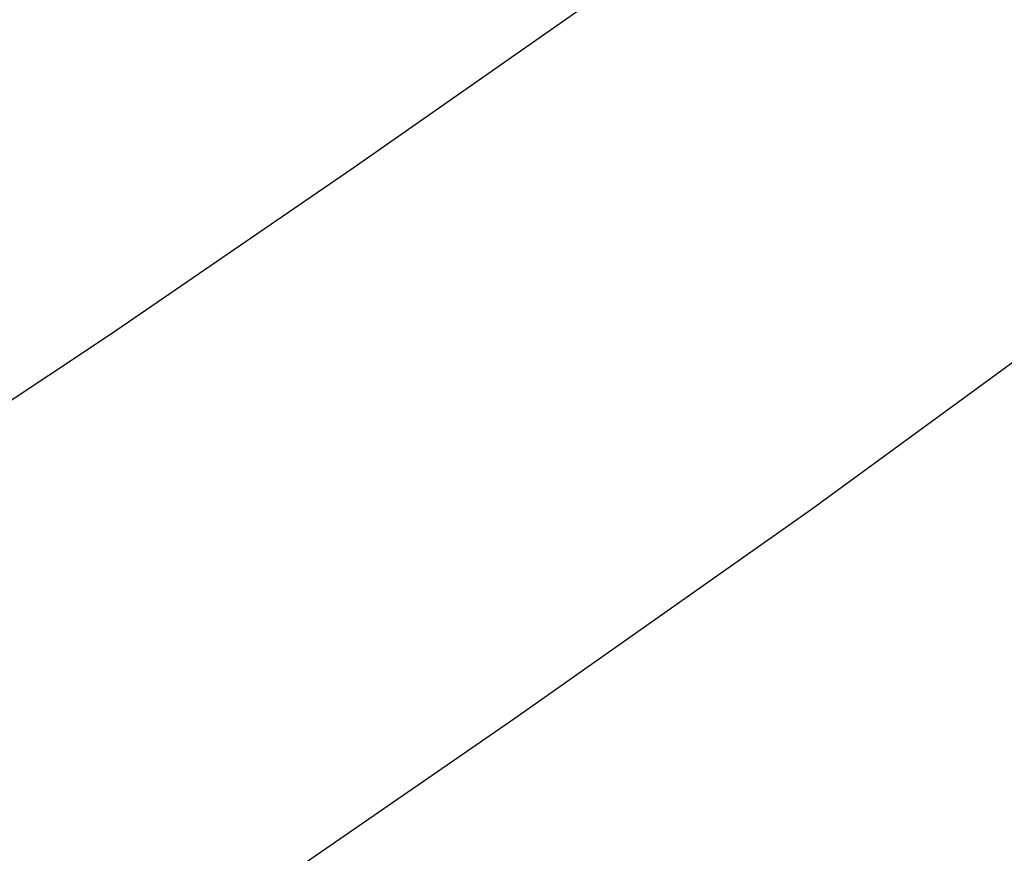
# Model space of a CAD drawing. Extents: x 10527 to 38813, y 13847 to 37526.
# Tile 331 of 656: x 35436.66 to 35441.04, y 36320.46 to 36324.17. Entities that reach past the tile are written whole.
import ezdxf

# ---------------------------------------------------------------- set-up
doc = ezdxf.new("R2010")
doc.units = 0
doc.header["$LTSCALE"] = 0.5
doc.header["$MEASUREMENT"] = 0
doc.linetypes.add('CONTI', pattern=[0])
doc.layers.add('(032) Горизонтали утолщенные', color=32, linetype='Continuous', lineweight=30)
doc.layers.add('.', color=7, linetype='Continuous', lineweight=15)
doc.layers.add('GORIZDEFAULT', color=32, linetype='CONTI')

# ---------------------------------------------------------------- blocks, each defined once
blk = doc.blocks.new('gergrgrre')
at = {"layer": '(032) Горизонтали утолщенные', "color": 32}
blk.add_polyline3d([(360282.4434, 4200430.6786, 540), (360283.18, 4200431.16, 540), (360284.49, 4200432.03, 540), (360285.81, 4200432.94, 540), (360287.13, 4200433.87, 540), (360288.43, 4200434.82, 540), (360289.68, 4200435.78, 540), (360290.88, 4200436.75, 540), (360292.02, 4200437.73, 540), (360293.12, 4200438.72, 540), (360294.15, 4200439.71, 540), (360295.13, 4200440.71, 540), (360296.05, 4200441.71, 540), (360296.91, 4200442.71, 540), (360297.73, 4200443.74, 540), (360298.54, 4200444.81, 540), (360299.36, 4200445.95, 540), (360300.22, 4200447.18, 540), (360301.14, 4200448.52, 540)], dxfattribs=at)
at = {"layer": 'GORIZDEFAULT', "color": 32}
blk.add_polyline3d([(360280.7597, 4200432.5316, 540.5), (360281.81, 4200433.2, 540.5), (360282.91, 4200433.92, 540.5), (360284.01, 4200434.65, 540.5), (360285.09, 4200435.39, 540.5), (360286.15, 4200436.13, 540.5), (360287.18, 4200436.89, 540.5), (360288.17, 4200437.65, 540.5), (360289.13, 4200438.43, 540.5), (360290.06, 4200439.24, 540.5), (360290.97, 4200440.09, 540.5), (360291.86, 4200440.97, 540.5), (360292.73, 4200441.91, 540.5), (360293.6, 4200442.92, 540.5), (360294.46, 4200443.99, 540.5), (360295.32, 4200445.11, 540.5), (360296.17, 4200446.29, 540.5), (360297.02, 4200447.49, 540.5), (360297.86, 4200448.71, 540.5)], dxfattribs=at)

msp = doc.modelspace()

# ---------------------------------------------------------------- hatches: boundary and pattern name
at = {"layer": '.', "ltscale": 0.149071}
h = msp.add_hatch(color=256, dxfattribs=at)
h.dxf.hatch_style = 1
h.set_gradient(color1=(255, 255, 255), tint=1)
h.paths.add_polyline_path([(35043.2971, 36082.0132), (36343.2971, 36082.0132), (36343.2971, 37217.0132), (35043.2971, 37217.0132)])
h.paths.add_polyline_path([(35058.2971, 37202.0132), (36328.2971, 37202.0132), (36328.2971, 36097.0132), (35058.2971, 36097.0132)], flags=16)

# ---------------------------------------------------------------- block references
at = {"linetype": 'Continuous'}
msp.add_blockref('gergrgrre', (-324846.9437, -4164111.8779), dxfattribs=at)

doc.saveas('drawing.dxf')
